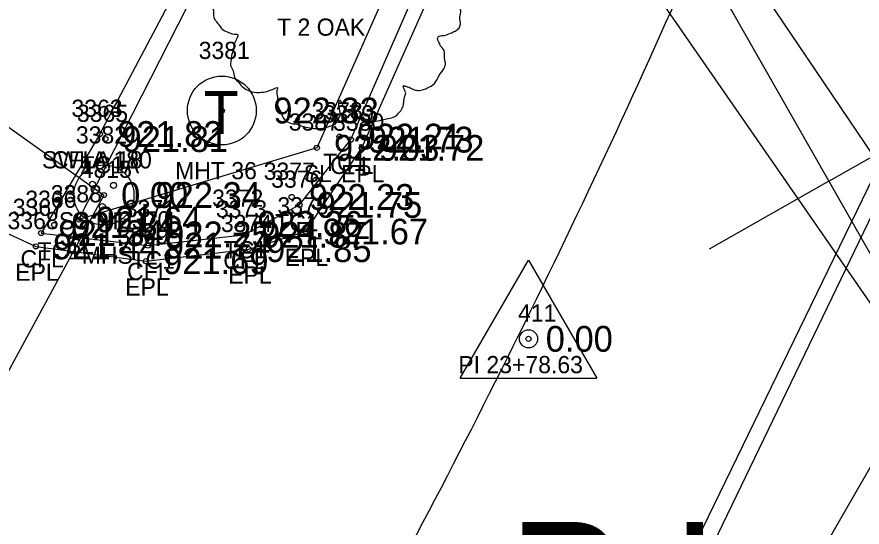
# Model space of a CAD drawing. Extents: x 1575382 to 1578175, y 1099175 to 1101955.
# Drawn here: x 1577074.42 to 1577123.6, y 1100782.2 to 1100811.89 of the extents above; entities that cross this region are included whole.
import ezdxf

# ---------------------------------------------------------------- set-up
doc = ezdxf.new("R2010")
doc.units = 0
for name, color, linetype in [('RD_EX_Conc', 7, 'Continuous'), ('RD_EX_Conc_txCode', 7, 'Continuous'), ('RD_EX_DR_Inlet', 7, 'Continuous'), ('RD_EX_DR_Pipe', 7, 'Continuous'), ('RD_EX_Road', 7, 'Continuous'), ('RD_EX_Road_txCode', 7, 'Continuous'), ('RD_EX_SU_Telecom', 7, 'Continuous'), ('RD_EX_TX_Conc_ELEV', 7, 'Continuous'), ('RD_EX_TX_Road_ELEV', 7, 'Continuous'), ('RD_EX_TX_UT_ELEV', 7, 'Continuous'), ('RD_EX_TX_VEG_ELEV', 7, 'Continuous'), ('RD_EX_UT', 7, 'Continuous'), ('RD_EX_UT_txCode', 7, 'Continuous'), ('RD_EX_VEG', 7, 'Continuous'), ('RD_EX_VEG_txCode', 7, 'Continuous'), ('RD_HC_Cl', 7, 'Continuous'), ('RD_HC_Data', 7, 'Continuous'), ('RD_HC_Data_Tic', 7, 'Continuous'), ('RD_HC_Survey_ELEV', 7, 'Continuous'), ('RD_HC_txCode', 7, 'Continuous'), ('RD_SMD_Locator', 7, 'Continuous')]:
    doc.layers.add(name, color=color, linetype=linetype)

msp = doc.modelspace()

# ---------------------------------------------------------------- linework, layer by layer
at = {"layer": 'RD_EX_Conc'}
for points in [[(1577079.252, 1100805.075), (1577097.111, 1100838.835), (1577109.69, 1100867.343), (1577130.743, 1100915.042), (1577150.176, 1100959.002), (1577170.082, 1101003.92), (1577196.775, 1101064.656), (1577202.486, 1101060.003)], [(1577055.154, 1100662.638), (1577085.172, 1100716.01), (1577085.172, 1100716.01), (1577107.371, 1100755.865), (1577118.9, 1100776.662), (1577132.782, 1100800.808), (1577154.825, 1100846.618), (1577163.043, 1100865.238), (1577174.665, 1100893.053), (1577197.436, 1100946.62), (1577213.904, 1100984.916), (1577231.037, 1101024.713)], [(1577079.252, 1100805.075), (1577075.837, 1100799.311), (1577082.038, 1100798.58), (1577087.636, 1100799.213), (1577090.872, 1100800.949), (1577093.856, 1100804.749), (1577104.267, 1100828.611)], [(1577047.472, 1100660.341), (1577079.611, 1100717.857), (1577079.611, 1100717.857), (1577102.318, 1100758.516), (1577114.185, 1100779.635), (1577126.083, 1100804.335)]]:
    msp.add_lwpolyline(points, dxfattribs=at)
at = {"layer": 'RD_EX_DR_Inlet'}
for centre, radius in [((1577079.486, 1100801.524), 1.75), ((1577078.821, 1100802.153), 0.175), ((1577080.046, 1100802.084), 0.175), ((1577079.398, 1100800.859), 0.175)]:
    msp.add_circle(centre, radius, dxfattribs=at)
at = {"layer": 'RD_EX_DR_Pipe'}
for p, q in [((1577136.728, 1100785.304), (1577055.447, 1100905.927)), ((1577132.688, 1100782.794), (1577050.186, 1100902.125))]:
    msp.add_line(p, q, dxfattribs=at)
at = {"layer": 'RD_EX_Road'}
for points in [[(1577060.606, 1100805.432), (1577075.531, 1100798.536), (1577081.931, 1100797.671), (1577087.923, 1100798.374), (1577091.212, 1100799.398), (1577094.487, 1100804.268), (1577106.896, 1100832.158), (1577119.895, 1100862.619), (1577139.857, 1100909.397), (1577159.206, 1100954.774), (1577178.498, 1100999.731), (1577192.432, 1101032.313), (1577206.431, 1101064.716)], [(1577078.765, 1100718.331), (1577101.643, 1100758.923), (1577113.339, 1100780.089), (1577125.29, 1100804.69), (1577146.474, 1100851.246), (1577166.057, 1100897.319), (1577205.167, 1100988.676), (1577222.285, 1101028.955), (1577224.552, 1101032.022), (1577228.298, 1101034.471), (1577233.178, 1101036.099), (1577233.178, 1101036.099), (1577237.423, 1101035.839), (1577245.428, 1101032.846), (1577248.283, 1101031.553), (1577256.851, 1101026.156), (1577298.2, 1100997.596), (1577319.207, 1100982.295), (1577334.075, 1100971.377)]]:
    msp.add_lwpolyline(points, dxfattribs=at)
at = {"layer": 'RD_EX_SU_Telecom'}
msp.add_circle((1577086.347, 1100806.444), 2, dxfattribs=at)
at = {"layer": 'RD_EX_UT'}
msp.add_lwpolyline([(1576697.982, 1101074.318), (1577079.486, 1100801.524), (1576931.929, 1100529.296), (1577183.503, 1100413.666)], dxfattribs=at)
at = {"layer": 'RD_EX_VEG'}
msp.add_lwpolyline([(1577107.032, 1100838.114), (1577102.407, 1100840.005), (1577098.784, 1100830.652), (1577102.641, 1100828.563), (1577091.872, 1100804.274), (1577078.023, 1100800.1), (1577101.108, 1100845.444), (1577197.024, 1101063.208), (1577201.438, 1101059.636), (1577191.641, 1101036.576), (1577187.356, 1101037.816), (1577185.071, 1101032.424), (1577189.095, 1101030.587), (1577107.032, 1100838.114)], dxfattribs=at)
for points in [[(1577092.83, 1100819.964), (1577092.53, 1100819.989), (1577092.205, 1100819.889), (1577091.956, 1100819.789), (1577091.731, 1100819.714), (1577091.506, 1100819.614), (1577091.206, 1100819.439), (1577090.981, 1100819.239), (1577090.856, 1100818.989), (1577090.806, 1100818.765), (1577090.756, 1100818.49), (1577090.756, 1100818.315), (1577090.631, 1100818.29), (1577090.481, 1100818.315), (1577090.231, 1100818.39), (1577089.981, 1100818.39), (1577089.731, 1100818.39), (1577089.382, 1100818.365), (1577089.032, 1100818.365), (1577088.757, 1100818.315), (1577088.432, 1100818.265), (1577088.057, 1100818.14), (1577087.707, 1100818.015), (1577087.408, 1100817.765), (1577087.158, 1100817.29), (1577087.033, 1100816.94), (1577086.883, 1100816.69), (1577087.033, 1100816.241), (1577087.208, 1100815.891), (1577087.233, 1100815.691), (1577087.308, 1100815.266), (1577087.408, 1100815.041), (1577087.532, 1100814.841), (1577087.458, 1100814.816), (1577087.083, 1100814.766), (1577086.783, 1100814.666), (1577086.358, 1100814.441), (1577086.133, 1100814.217), (1577086.033, 1100813.892), (1577086.008, 1100813.542), (1577085.908, 1100813.342), (1577085.833, 1100813.067), (1577085.808, 1100812.992), (1577085.758, 1100812.667), (1577085.858, 1100812.217), (1577085.883, 1100811.868), (1577086.008, 1100811.643), (1577086.158, 1100811.468), (1577086.333, 1100811.218), (1577086.733, 1100810.993), (1577087.058, 1100810.893), (1577087.258, 1100810.868), (1577087.083, 1100810.368), (1577087.033, 1100810.018), (1577086.908, 1100809.619), (1577086.908, 1100809.544), (1577086.858, 1100809.069), (1577087.008, 1100808.744), (1577087.083, 1100808.369), (1577087.258, 1100808.144), (1577087.532, 1100807.844), (1577087.857, 1100807.619), (1577088.357, 1100807.494), (1577088.757, 1100807.519), (1577089.332, 1100807.694), (1577089.582, 1100807.769), (1577089.557, 1100807.594), (1577089.582, 1100807.22), (1577089.582, 1100806.795), (1577089.731, 1100806.47), (1577089.831, 1100806.195), (1577089.981, 1100805.945), (1577090.306, 1100805.72), (1577090.706, 1100805.645), (1577091.131, 1100805.495), (1577091.581, 1100805.42), (1577092.08, 1100805.395), (1577092.68, 1100805.545), (1577092.955, 1100805.67), (1577093.055, 1100805.845), (1577093.255, 1100806.22), (1577093.205, 1100806.445), (1577093.23, 1100807.045), (1577093.33, 1100806.87), (1577093.505, 1100806.52), (1577094.005, 1100806.22), (1577094.404, 1100806.045), (1577094.879, 1100805.895), (1577095.179, 1100805.82), (1577095.654, 1100805.895), (1577096.029, 1100805.97), (1577096.404, 1100806.095), (1577096.703, 1100806.37), (1577096.878, 1100806.645), (1577096.928, 1100806.92), (1577097.003, 1100807.295), (1577097.053, 1100807.469)], [(1577097.053, 1100807.469), (1577096.978, 1100807.644), (1577096.928, 1100807.894), (1577097.003, 1100807.869), (1577097.178, 1100807.819), (1577097.453, 1100807.694), (1577097.678, 1100807.619), (1577098.003, 1100807.644), (1577098.278, 1100807.744), (1577098.728, 1100808.019), (1577099.002, 1100808.494), (1577099.277, 1100808.894), (1577099.352, 1100809.219), (1577099.302, 1100809.444), (1577099.277, 1100809.943), (1577099.077, 1100810.193), (1577099.027, 1100810.318), (1577098.927, 1100810.718), (1577099.002, 1100810.768), (1577099.277, 1100810.818), (1577099.652, 1100810.943), (1577099.927, 1100811.068), (1577100.152, 1100811.243), (1577100.227, 1100811.468), (1577100.202, 1100811.868), (1577100.252, 1100812.267), (1577100.177, 1100812.417), (1577100.077, 1100812.567), (1577100.002, 1100812.767), (1577099.852, 1100812.917), (1577099.752, 1100813.067), (1577099.652, 1100813.167), (1577099.527, 1100813.317), (1577099.352, 1100813.442), (1577099.202, 1100813.492), (1577099.152, 1100813.642), (1577099.302, 1100813.842), (1577099.352, 1100813.942), (1577099.377, 1100814.167), (1577099.602, 1100814.516), (1577099.652, 1100814.916), (1577099.602, 1100815.341), (1577099.552, 1100815.616), (1577099.402, 1100815.891), (1577099.202, 1100816.141), (1577099.077, 1100816.316), (1577098.902, 1100816.441), (1577098.578, 1100816.566), (1577098.328, 1100816.615), (1577097.978, 1100816.615), (1577097.778, 1100816.665), (1577097.803, 1100816.715), (1577097.803, 1100816.865), (1577097.803, 1100817.14), (1577097.728, 1100817.59), (1577097.578, 1100818.09), (1577097.578, 1100818.115), (1577097.478, 1100818.365), (1577097.253, 1100818.565), (1577097.078, 1100818.665), (1577096.878, 1100818.79), (1577096.628, 1100818.815), (1577096.329, 1100818.815), (1577096.054, 1100818.765), (1577095.854, 1100818.665), (1577095.679, 1100818.54), (1577095.604, 1100818.69), (1577095.504, 1100818.989), (1577095.454, 1100819.139), (1577095.304, 1100819.314), (1577095.079, 1100819.514), (1577094.629, 1100819.639), (1577094.005, 1100819.564), (1577093.705, 1100819.364), (1577093.555, 1100819.189), (1577093.505, 1100819.314), (1577093.305, 1100819.514), (1577093.205, 1100819.689), (1577093.03, 1100819.814), (1577092.88, 1100819.914), (1577092.78, 1100819.964)]]:
    msp.add_spline(points, degree=3, dxfattribs=at)
at = {"layer": 'RD_HC_Cl'}
msp.add_line((1577114.032, 1100815.757), (1577300.825, 1100487.114), dxfattribs=at)
msp.add_arc((1576655.58, 1101015.31), 500, 330.8329, 336.47772, dxfattribs=at)
at = {"layer": 'RD_HC_Data'}
for p, q in [((1577100.223, 1100790.862), (1577104.195, 1100797.742)), ((1577104.195, 1100797.742), (1577108.164, 1100790.862)), ((1577100.223, 1100790.862), (1577108.164, 1100790.862))]:
    msp.add_line(p, q, dxfattribs=at)
msp.add_circle((1577104.194, 1100793.155), 0.529, dxfattribs=at)
at = {"layer": 'RD_HC_Data_Tic'}
for q in [(1577128.622, 1100806.278), (1577114.711, 1100798.372)]:
    msp.add_line((1577121.667, 1100802.325), q, dxfattribs=at)
at = {"layer": 'RD_SMD_Locator'}
for centre, radius in [((1577086.347, 1100806.444), 0.15), ((1577079.252, 1100805.075), 0.15), ((1577079.252, 1100805.075), 0.15), ((1577079.571, 1100804.783), 0.15), ((1577093.196, 1100804.926), 0.15), ((1577093.856, 1100804.749), 0.15), ((1577091.872, 1100804.274), 0.15), ((1577094.487, 1100804.268), 0.15), ((1577079.486, 1100801.524), 0.15), ((1577079.486, 1100801.524), 0.001), ((1577090.413, 1100801.412), 0.15), ((1577090.872, 1100800.949), 0.15), ((1577076.591, 1100799.779), 0.15), ((1577078.023, 1100800.1), 0.15), ((1577087.416, 1100799.841), 0.15), ((1577075.837, 1100799.311), 0.15), ((1577091.212, 1100799.398), 0.15), ((1577082.051, 1100799.235), 0.15), ((1577087.636, 1100799.213), 0.15), ((1577075.531, 1100798.536), 0.15), ((1577082.038, 1100798.58), 0.15), ((1577087.923, 1100798.374), 0.15), ((1577081.931, 1100797.671), 0.15), ((1577104.194, 1100793.155), 0.15)]:
    msp.add_circle(centre, radius, dxfattribs=at)

# ---------------------------------------------------------------- texts
at = {"layer": 'RD_EX_Conc_txCode'}
for s, p in [('3363', (1577077.599, 1100806.075)), ('3364', (1577077.599, 1100806.075)), ('3365', (1577077.917, 1100805.783)), ('3378', (1577091.566, 1100805.926)), ('3379', (1577092.226, 1100805.749)), ('SWLA 180', (1577075.882, 1100803.075)), ('CFLA 18', (1577076.457, 1100803.075)), ('TC1', (1577092.235, 1100802.926)), ('TC1A', (1577078.122, 1100802.783)), ('3377', (1577088.783, 1100802.412)), ('CFL', (1577092.651, 1100802.749)), ('3376', (1577089.218, 1100801.949)), ('3372', (1577085.786, 1100800.841)), ('3366', (1577074.914, 1100800.779)), ('3367', (1577074.183, 1100800.311)), ('3371', (1577080.704, 1100800.235)), ('3373', (1577086.006, 1100800.213)), ('3370', (1577080.369, 1100799.58)), ('TC1', (1577089.452, 1100799.412)), ('CFL', (1577089.667, 1100798.949)), ('TC1', (1577075.63, 1100797.779)), ('TC1', (1577086.456, 1100797.841)), ('CFL', (1577074.632, 1100797.311)), ('TC1', (1577081.09, 1100797.235)), ('CFL', (1577086.431, 1100797.213)), ('CFL', (1577080.833, 1100796.58))]:
    msp.add_text(s, height=1, dxfattribs=at).set_placement(p)
at = {"layer": 'RD_EX_Road_txCode'}
for s, p in [('3380', (1577092.818, 1100805.268)), ('EPL', (1577093.282, 1100802.268)), ('3375', (1577089.582, 1100800.398)), ('3368', (1577073.878, 1100799.536)), ('3374', (1577086.293, 1100799.374)), ('3369', (1577080.277, 1100798.671)), ('EPL', (1577090.007, 1100797.398)), ('EPL', (1577074.326, 1100796.536)), ('EPL', (1577086.718, 1100796.374)), ('EPL', (1577080.726, 1100795.671))]:
    msp.add_text(s, height=1, dxfattribs=at).set_placement(p)
at = {"layer": 'RD_EX_SU_Telecom'}
msp.add_text('T', height=2.5, dxfattribs=at).set_placement((1577085.286, 1100805.071))
at = {"layer": 'RD_EX_TX_Conc_ELEV'}
for s, p in [('921.82', (1577080.252, 1100804.325)), ('921.82', (1577080.252, 1100804.325)), ('921.81', (1577080.571, 1100804.033)), ('922.21', (1577094.196, 1100804.176)), ('921.73', (1577094.856, 1100803.999)), ('922.23', (1577091.413, 1100800.662)), ('921.75', (1577091.872, 1100800.199)), ('921.84', (1577077.591, 1100799.029)), ('922.36', (1577088.416, 1100799.091)), ('921.34', (1577076.837, 1100798.561)), ('922.25', (1577083.051, 1100798.485)), ('921.87', (1577088.636, 1100798.463)), ('921.74', (1577083.038, 1100797.83))]:
    msp.add_text(s, height=1.5, dxfattribs=at).set_placement(p)
at = {"layer": 'RD_EX_TX_Road_ELEV'}
for s, p in [('921.72', (1577095.487, 1100803.518)), ('921.67', (1577092.212, 1100798.648)), ('921.44', (1577076.531, 1100797.786)), ('921.85', (1577088.923, 1100797.624)), ('921.69', (1577082.931, 1100796.921))]:
    msp.add_text(s, height=1.5, dxfattribs=at).set_placement(p)
at = {"layer": 'RD_EX_TX_UT_ELEV'}
for s, p in [('922.33', (1577089.347, 1100805.694)), ('0.00', (1577080.486, 1100800.774)), ('922.34', (1577082.486, 1100800.774))]:
    msp.add_text(s, height=1.5, dxfattribs=at).set_placement(p)
at = {"layer": 'RD_EX_TX_VEG_ELEV'}
for s, p in [('922.03', (1577092.872, 1100803.524)), ('921.64', (1577079.023, 1100799.35))]:
    msp.add_text(s, height=1.5, dxfattribs=at).set_placement(p)
at = {"layer": 'RD_EX_UT_txCode'}
for s, p in [('3381', (1577085, 1100809.444)), ('3382', (1577077.856, 1100804.524)), ('4815', (1577078.139, 1100802.524)), ('MHT 36', (1577083.63, 1100802.444)), ('SS NFL', (1577076.864, 1100799.524)), ('MHS', (1577078.195, 1100797.524))]:
    msp.add_text(s, height=1, dxfattribs=at).set_placement(p)
at = {"layer": 'RD_EX_VEG_txCode'}
for s, p in [('T 2 OAK', (1577089.564, 1100810.797)), ('3387', (1577090.242, 1100805.274)), ('SL', (1577091.116, 1100802.274)), ('3388', (1577076.393, 1100801.1)), ('SL', (1577077.267, 1100798.1))]:
    msp.add_text(s, height=1, dxfattribs=at).set_placement(p)
at = {"layer": 'RD_HC_Data'}
msp.add_text('P.I. = 23+78.63', height=7.5, dxfattribs=at).set_placement((1577103, 1100775))
at = {"layer": 'RD_HC_Survey_ELEV'}
msp.add_text('0.00', height=1.5, dxfattribs=at).set_placement((1577105.194, 1100792.405))
at = {"layer": 'RD_HC_txCode'}
for s, p in [('411', (1577103.58, 1100794.155)), ('PI 23+78.63', (1577100.107, 1100791.155))]:
    msp.add_text(s, height=1, dxfattribs=at).set_placement(p)

doc.saveas('drawing.dxf')
